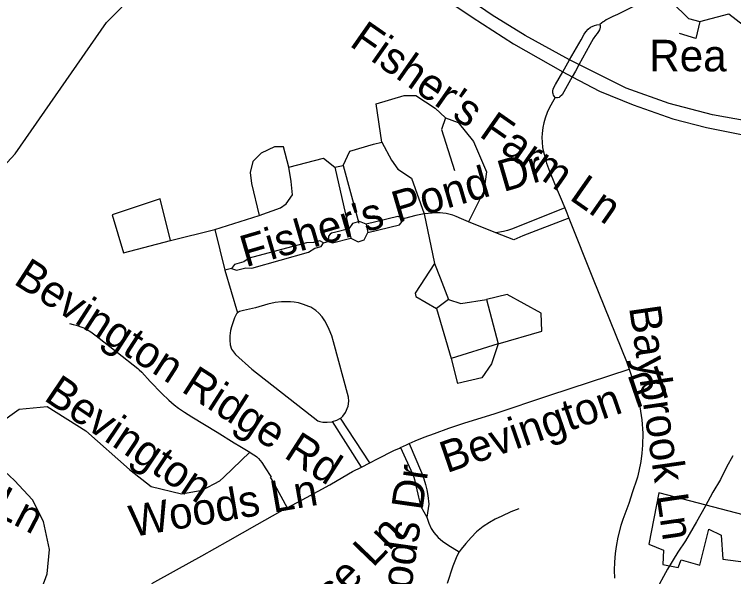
# Model space of a CAD drawing. Extents: x 1383679 to 1536984, y 460658 to 651027.
# Drawn here: x 1450610 to 1452776, y 488766 to 490460 of the extents above; entities that cross this region are included whole.
import ezdxf

# ---------------------------------------------------------------- set-up
doc = ezdxf.new("R2010")
doc.units = 0
for name, color, linetype in [('Exist Cultural Warehouse Building Footprint', 7, 'Continuous'), ('Exist Hydrographic Creek Single Shore', 7, 'Continuous'), ('Exist Hydrographic Misc Water Feature', 7, 'Continuous'), ('Exist Road Non-System Type 51', 7, 'Continuous'), ('Exist Road Non-System Type 51 Label', 7, 'Continuous'), ('Exist Road Primary NC UnDivided 4 Lane Attributed', 7, 'Continuous')]:
    doc.layers.add(name, color=color, linetype=linetype)

msp = doc.modelspace()

# ---------------------------------------------------------------- linework, layer by layer
at = {"layer": 'Exist Cultural Warehouse Building Footprint'}
msp.add_lwpolyline([(1452551.1, 489019.1), (1452521, 488863.9), (1452565, 488845.9), (1452562.7, 488803.2), (1452609.1, 488794.2), (1452618.4, 488816.7), (1452674, 488801), (1452701.8, 488908.9), (1452738.9, 488890.9), (1452743.5, 488818.9), (1452813.1, 488809.9), (1452817.7, 488886.4), (1452859.4, 488872.9), (1452878, 488933.6), (1452551.1, 489019.1)], dxfattribs=at)
at = {"layer": 'Exist Hydrographic Creek Single Shore'}
msp.add_lwpolyline([(1449261.2, 487215), (1449405.2, 487346.7), (1449775.3, 487946.5), (1449838.2, 488221), (1449834.2, 488454.1), (1449740.2, 488790.8), (1449763.3, 489121.8), (1450613.2, 490040.2), (1450887.3, 490435.1), (1451074.3, 490625.1), (1451375.5, 491065.7), (1451601.1, 491426.2), (1451635.8, 491480.8), (1451867.2, 492010.7), (1452203.3, 492621), (1452383.2, 492903), (1452603.2, 493098.8), (1453256.2, 493220.2)], dxfattribs=at)
at = {"layer": 'Exist Hydrographic Misc Water Feature'}
msp.add_lwpolyline([(1452773.6, 489130), (1452755.1, 489095.9), (1452736.3, 489058.5), (1452713.6, 489021.2), (1452690.8, 488977.3), (1452663.9, 488931.9), (1452630.9, 488874.3), (1452608.2, 488840.3), (1452577.4, 488789.3), (1452540.1, 488720.3)], dxfattribs=at)
at = {"layer": 'Exist Road Non-System Type 51'}
for p, q in [((1452281.9, 490322.7), (1452316.6, 490383.1)), ((1452342.9, 490368.1), (1452310, 490307.9)), ((1452271.6, 490304.8), (1452281.9, 490322.7)), ((1452261.5, 490287.3), (1452271.6, 490304.8)), ((1452310, 490307.9), (1452299.6, 490288.9)), ((1452299.6, 490288.9), (1452290.1, 490271.6)), ((1451669.3, 489827.9), (1451675.1, 489802.6)), ((1451618, 489813.8), (1451623.7, 489785.6)), ((1451541, 489771.5), (1451555.3, 489775.8)), ((1451264.5, 489694.8), (1451243.7, 489689)), ((1451680.7, 489109.3), (1451592.6, 489243.6)), ((1451655.4, 489096.5), (1451568.8, 489233.5)), ((1451655.4, 489096.5), (1451680.7, 489109.3))]:
    msp.add_line(p, q, dxfattribs=at)
for points in [[(1452563.3, 490537.4), (1452590.2, 490496.5), (1452640.3, 490447.7), (1452674.9, 490438.8), (1452762.1, 490461.9), (1452805.8, 490427.2), (1452863.5, 490422.1), (1452949.4, 490415.7), (1453004.6, 490379.7), (1453057.2, 490372), (1453082.9, 490384.8), (1453064.9, 490465.7), (1453099.5, 490559.4), (1453171.4, 490481.1), (1453197, 490452.9), (1453222.7, 490440), (1453226.5, 490397.7)], [(1452563.3, 490537.4), (1452516.2, 490506.2), (1452464.4, 490479.1), (1452426.3, 490459.9), (1452412.6, 490453.4), (1452396.3, 490445.3), (1452391.9, 490443), (1452387.5, 490439.9), (1452383.3, 490437.1), (1452378, 490433), (1452373.5, 490429), (1452373.5, 490429)], [(1452316.6, 490383.1), (1452326.5, 490400.3), (1452331.5, 490407.2), (1452338.3, 490415.1), (1452345.4, 490421.1), (1452350.5, 490423.9), (1452357.5, 490426.9), (1452364.7, 490428.3), (1452373.5, 490429)], [(1452373.5, 490429), (1452374, 490426), (1452374, 490421.4), (1452373.3, 490416.5), (1452372.1, 490413.2), (1452368.9, 490407.9), (1452365.4, 490402.8), (1452360.2, 490396.2), (1452353.4, 490386.3), (1452342.9, 490368.1)], [(1452674.9, 490438.8), (1452662.1, 490387.4), (1452613.3, 490402.8)], [(1452231.6, 490223.7), (1452231.6, 490229.2), (1452232.7, 490235), (1452235.4, 490241.3), (1452239.4, 490248.8), (1452261.5, 490287.3)], [(1452290.1, 490271.6), (1452265.3, 490226.3), (1452259.4, 490217.7), (1452253.1, 490211.4)], [(1451716.9, 490075.4), (1451700.2, 490190.2), (1451783.7, 490215.3), (1451819.2, 490215.3), (1451877.6, 490177.7), (1451908.9, 490148.5), (1451896.4, 490113), (1451936.1, 489989.7)], [(1452239, 490209.2), (1452235.6, 490213.1), (1452233.7, 490216.2), (1452232.3, 490220.6), (1452231.6, 490223.7)], [(1452239, 490209.2), (1452231.1, 490195.6), (1452221.2, 490177.7), (1452214.7, 490164), (1452208.7, 490147.6), (1452204.6, 490132.9), (1452201.5, 490119.7), (1452199.5, 490101.3), (1452198.9, 490089), (1452199.5, 490074.8), (1452201.1, 490059), (1452203.8, 490046.4), (1452208.4, 490027.7), (1452213.2, 490011.6), (1452222.2, 489987.4), (1452237.3, 489950.6), (1452267.6, 489877.1)], [(1452253.1, 490211.4), (1452250.6, 490209.5), (1452246, 490208.2), (1452242.9, 490208.2), (1452239, 490209.2)], [(1451908.9, 490148.5), (1451946.5, 490133.8), (1451992.4, 490077.4), (1452032.1, 489985.6), (1452023.7, 489927.1), (1451978.2, 489834.6)], [(1450905.1, 489856.1), (1450938.5, 489741.2), (1451080.4, 489778.8), (1451213.9, 489812.2), (1451347.5, 489854), (1451412.2, 489877), (1451428.9, 489889.5), (1451447.7, 489916.7), (1451443.5, 489956.3), (1451437.3, 490000.2), (1451420.6, 490060.7), (1451393.4, 490060.7), (1451353.8, 490041.9), (1451328.7, 490016.9), (1451320.4, 489983.5), (1451324.6, 489950.1), (1451347.5, 489854)], [(1451437.3, 490000.2), (1451541.6, 490027.3), (1451575, 490000.2), (1451600, 490004.4), (1451620.9, 490048.2), (1451691.9, 490069.1), (1451716.9, 490075.4), (1451746.1, 490021.1), (1451764.9, 489993.9), (1451806.7, 489966.8), (1451844.5, 489858.7)], [(1451575, 490000.2), (1451618, 489813.8)], [(1451600, 490004.4), (1451648, 489831)], [(1451080.4, 489778.8), (1451049.1, 489904.1), (1450905.1, 489856.1)], [(1452267.6, 489877.1), (1452110.5, 489814), (1452095.7, 489809), (1452083.5, 489806.1), (1452060, 489802.3)], [(1452267.6, 489877.1), (1452273.5, 489862.6), (1452280.2, 489846)], [(1451785, 489844.6), (1451765, 489850.8), (1451669.3, 489827.9)], [(1451675.1, 489802.6), (1451770.4, 489825.9), (1451785, 489844.6)], [(1452060, 489802.3), (1451978.2, 489834.6), (1451956.9, 489843.9), (1451940.7, 489850.8), (1451930.9, 489855.1), (1451922.2, 489857.6), (1451910.6, 489860.1), (1451900.4, 489861.6), (1451892.5, 489862.4), (1451880.4, 489862.6), (1451844.5, 489858.7), (1451818.8, 489853.7), (1451785, 489844.6)], [(1451844.5, 489858.7), (1451875.5, 489709.9), (1451817.1, 489620.1), (1451819.2, 489609.7), (1451881.8, 489574.2), (1451925.6, 489423.8), (1451944.4, 489348.6)], [(1452280.2, 489846), (1452141.4, 489792.4), (1452114, 489781), (1452060, 489802.3)], [(1452280.2, 489846), (1452353.1, 489662.6), (1452453.4, 489414.3), (1452461.2, 489391.5)], [(1451669.3, 489827.9), (1451649.6, 489835.6), (1451628.4, 489830), (1451618, 489813.8)], [(1451213.9, 489812.2), (1451243.7, 489689)], [(1451618, 489813.8), (1451578.8, 489803.6), (1451565.1, 489800.5), (1451561.4, 489798), (1451556.4, 489791.8), (1451555.3, 489775.8)], [(1451623.7, 489785.6), (1451645.2, 489774.4), (1451664.1, 489780.8), (1451675.1, 489802.6)], [(1451555.3, 489775.8), (1451568.2, 489771.5), (1451623.7, 489785.6)], [(1451541, 489771.5), (1451530, 489777.7), (1451510.7, 489772.9), (1451490.4, 489771.5), (1451317.4, 489725.4), (1451301.5, 489714.4), (1451272.8, 489706.9), (1451264.5, 489694.8)], [(1451264.5, 489694.8), (1451279.7, 489689), (1451307.3, 489696.7), (1451325.1, 489695.3), (1451495.6, 489744), (1451514.7, 489755.5), (1451534.6, 489760.5), (1451541, 489771.5)], [(1451875.5, 489709.9), (1451892.2, 489666.1), (1451917.3, 489601.3), (1451881.8, 489574.2)], [(1451243.7, 489689), (1451282.4, 489561.1)], [(1452067.5, 489467.7), (1452199, 489505.3), (1452196.9, 489559.6), (1452094.7, 489615.9), (1452032.1, 489601.3)], [(1451592.6, 489243.6), (1451594.8, 489244.7), (1451599.8, 489250), (1451607.9, 489260.6), (1451615.3, 489279.7), (1451617.8, 489294.7), (1451616.6, 489306.9), (1451571.7, 489473.9), (1451566.1, 489491.6), (1451557.8, 489510.9), (1451550.2, 489528.3), (1451545.4, 489536.8), (1451537.7, 489548.7), (1451527.3, 489559.7), (1451517.8, 489568.4), (1451502.6, 489577.7), (1451496.8, 489580.2), (1451481.4, 489586.4), (1451466.3, 489590.8), (1451453, 489593.3), (1451441.8, 489593.9), (1451430, 489594.3), (1451415.2, 489593.9), (1451396.1, 489591.6), (1451373.1, 489586.7), (1451336.1, 489576.5), (1451300.2, 489567.6), (1451288.6, 489564.6), (1451282.4, 489561.1), (1451279, 489557.8), (1451273.2, 489545.5), (1451263.7, 489519.2), (1451261, 489507.8), (1451259.3, 489492), (1451259.3, 489478.3), (1451259.9, 489465), (1451264.5, 489451.5), (1451276.1, 489435.7), (1451325.5, 489391.1), (1451523.8, 489235.9), (1451529.8, 489233.6), (1451539, 489231.2), (1451552.7, 489231.4), (1451567.2, 489233), (1451568.8, 489233.5)], [(1451917.3, 489601.3), (1451954.8, 489588.8), (1452032.1, 489601.3), (1452067.5, 489467.7), (1451925.6, 489423.8)], [(1450776.8, 489528.4), (1450787.3, 489526.1), (1450796, 489523.8), (1450802.7, 489521.7), (1450810.7, 489518.5), (1450819.3, 489515.3), (1450827.2, 489511.5), (1450840.8, 489503.7), (1450856.3, 489491.6), (1450920.7, 489441.6), (1450981.7, 489393.6), (1450986.3, 489389.5), (1450993.8, 489382.4), (1451019.1, 489354.2), (1451054.2, 489318.1), (1451075.2, 489298), (1451092, 489283.6), (1451104.5, 489273.8), (1451122.3, 489261.7), (1451144.6, 489248), (1451220.8, 489201.3), (1451272.7, 489169.2), (1451289.7, 489159.1), (1451319.2, 489141)], [(1452067.5, 489467.7), (1452046.7, 489407.1), (1452017.5, 489365.3), (1451944.4, 489348.6)], [(1451799, 489166.9), (1451817.6, 489175.1), (1451844.7, 489186), (1451875.3, 489197.9), (1451919, 489213.5), (1451967.2, 489229.5), (1452055.6, 489257), (1452222.7, 489312.7), (1452461.2, 489391.5)], [(1452461.2, 489391.5), (1452482.9, 489327.9), (1452494.2, 489278.3), (1452500.2, 489238.2), (1452502.8, 489198.9), (1452501.8, 489162.7), (1452499.8, 489138.7), (1452496.8, 489113.4), (1452491.2, 489083.9), (1452486.3, 489066), (1452484.6, 489059.9), (1452471.9, 489021.3), (1452460.2, 488987), (1452442.4, 488938.2), (1452436.2, 488920), (1452427.2, 488884.8), (1452422, 488857.2), (1452419.7, 488835.8), (1452417, 488809.7), (1452416.7, 488786.1), (1452417.2, 488761.5)], [(1450712.7, 488439.6), (1450679.8, 488468.7), (1450650.6, 488512.5), (1450643.3, 488585.4), (1450672.5, 488673), (1450709, 488775.1), (1450716.3, 488848.1), (1450698, 488932), (1450665.2, 488997.6), (1450610.5, 489056), (1450504.8, 489154.5), (1450399.1, 489245.7), (1450326.2, 489289.5), (1450260.5, 489304.1), (1450184, 489278.5)], [(1450504.8, 489154.5), (1450563.1, 489227.5), (1450625.1, 489271.2), (1450709, 489278.5), (1450825.6, 489205.6), (1450956.9, 489088.8), (1451022.5, 489037.8), (1451113.6, 489015.9), (1451175.6, 489026.8), (1451229.2, 489055)], [(1451568.8, 489233.5), (1451581.5, 489237.8), (1451592.6, 489243.6)], [(1451680.7, 489109.3), (1451703.5, 489120.9), (1451752.8, 489146), (1451770, 489153.6), (1451773.3, 489155.1)], [(1451773.3, 489155.1), (1451791.3, 489163.6), (1451799, 489166.9)], [(1451773.3, 489155.1), (1451809.4, 489076.2), (1451812.1, 489068.4), (1451812.8, 489066), (1451814.9, 489059.4), (1451826.9, 489005.6), (1451834.6, 488977.4), (1451852.7, 488945.4)], [(1451799, 489166.9), (1451836.6, 489079.6), (1451841.4, 489066), (1451843.1, 489061.1), (1451848.5, 489043.7), (1451852.6, 489027.5), (1451855.7, 489011), (1451857.9, 488984.6), (1451852.7, 488945.4)], [(1451229.2, 489055), (1451240.7, 489066), (1451319.2, 489141)], [(1451319.2, 489141), (1451323.4, 489138.5), (1451331.8, 489133.1), (1451336.2, 489130.1), (1451340.1, 489127), (1451345.1, 489122.4), (1451350.8, 489116), (1451355.4, 489109.9), (1451367.9, 489091.3), (1451380.6, 489070.5), (1451383.2, 489066)], [(1451431.7, 488973.6), (1451490, 489005.1), (1451559.8, 489043.3), (1451599.3, 489066), (1451628.3, 489082.7), (1451655.4, 489096.5)], [(1451380.9, 489066), (1451393.8, 489043.9), (1451431.7, 488973.6)], [(1451431.7, 488973.6), (1451409.5, 488961.6), (1451340.7, 488922.6), (1451251.7, 488871.8), (1451173.6, 488827.9), (1451097.1, 488785.4), (1451023, 488744.4)], [(1452129, 488970.1), (1452105.7, 488961.4), (1452078.3, 488949), (1452058.6, 488939.6), (1452041.2, 488929.7), (1452022.3, 488917), (1452002.4, 488901.2), (1451986.1, 488884.2), (1451970.3, 488866), (1451956, 488849.4), (1451950, 488840.6)], [(1451852.7, 488945.4), (1451858.7, 488927.2), (1451865.1, 488911.8), (1451873.4, 488899.4), (1451886.5, 488884.6), (1451899.4, 488873.4), (1451916.1, 488862.4), (1451950, 488840.6)], [(1451950, 488840.6), (1451945.8, 488834.4), (1451940.8, 488823), (1451931.1, 488797.7), (1451913.7, 488745.6)]]:
    msp.add_lwpolyline(points, dxfattribs=at)
at = {"layer": 'Exist Road Primary NC UnDivided 4 Lane Attributed'}
for points in [[(1454667.8, 490558.5), (1453816.9, 490219.9), (1453703.4, 490182.2), (1453634.9, 490163.8), (1453539.8, 490141), (1453386.4, 490120.2), (1453142.1, 490111.8), (1453003, 490115.7), (1452886.5, 490126.7), (1452712.6, 490156.9), (1452581.8, 490191.6), (1452452.9, 490237.2), (1452281.9, 490322.7), (1452148.2, 490396.4), (1452049.1, 490457.9), (1451910, 490554.2), (1451692.2, 490730.2), (1451611.4, 490804.6), (1451469.3, 490953.4), (1451375.5, 491065.7)], [(1451903.9, 490510), (1451988.7, 490451.5), (1452113.5, 490371.2), (1452261.5, 490287.3), (1452290.1, 490271.6), (1452372.2, 490228.8), (1452473.4, 490187.2), (1452593, 490145.5), (1452694.2, 490119.7), (1452820, 490093.9), (1452917.1, 490085), (1453061.3, 490077.1), (1453211.6, 490075.1), (1453322, 490078.1), (1453372.6, 490081), (1453407.5, 490082.6), (1453556.2, 490100.4), (1453672.7, 490130.1), (1453801.6, 490168.8), (1453932.4, 490217.4), (1454046.9, 490265.5), (1454233, 490340.9), (1454446.7, 490429.2), (1454588.9, 490478.3)]]:
    msp.add_lwpolyline(points, dxfattribs=at)

# ---------------------------------------------------------------- texts
at = {"layer": 'Exist Road Non-System Type 51 Label'}
for s, rotation, p in [("Fisher's Farm Ln", 325.0529, (1451616.3, 490367.2)), ('Rea', 0.0008, (1452522.1, 490288.3)), ("Fisher's Pond Dr", 16.2719, (1451306.9, 489697.9)), ('Bevington Ridge Rd', 327.2614, (1450604.6, 489650.4)), ('Baybrook Ln', 278.305, (1452461.1, 489577.3)), ('Bevington Brook Ln', 332.439, (1449683.5, 489405.4)), ('Bevington Pl', 18.9942, (1451912.2, 489077.6)), ('Bevington', 326.0419, (1450695.7, 489300)), ('Westbury Woods Dr', 81.8849, (1451697.7, 487971)), ('Woods Ln', 9.8438, (1450965.4, 488885.3)), ('Fortrose Ln', 46.1292, (1451337.7, 488425.2))]:
    msp.add_text(s, height=95, rotation=rotation, dxfattribs=at).set_placement(p)

doc.saveas('drawing.dxf')
